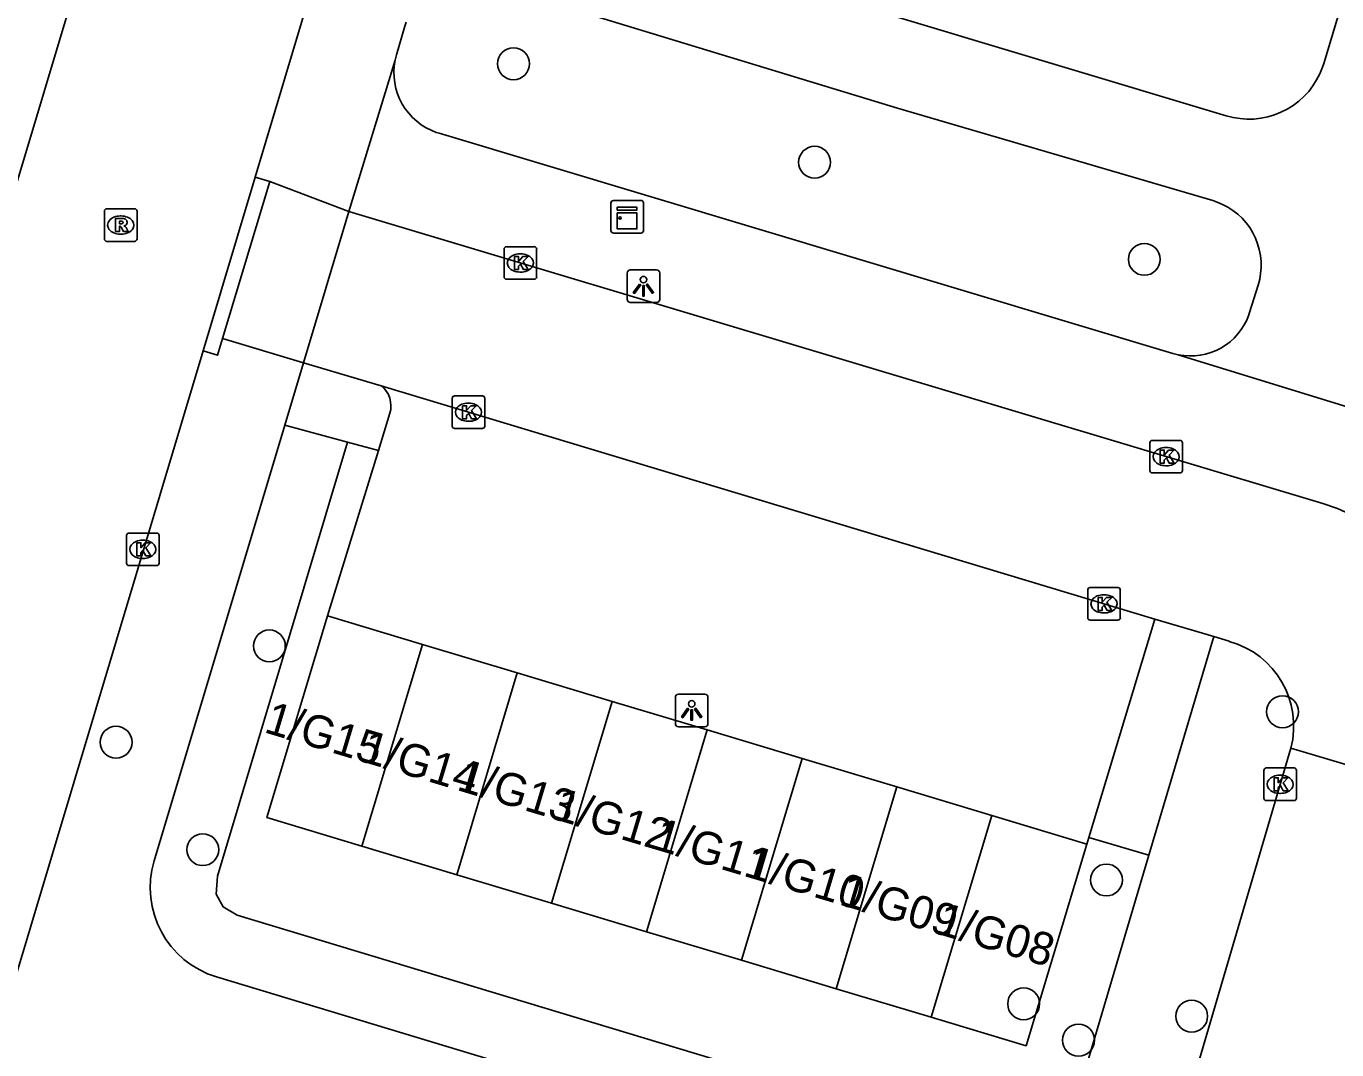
# Model space of a CAD drawing. Extents: x 162186 to 163152, y 385513 to 386513.
# Drawn here: x 162692.04 to 162732.25, y 386107.85 to 386139.27 of the extents above; entities that cross this region are included whole.
import ezdxf

# ---------------------------------------------------------------- set-up
doc = ezdxf.new("R2010")
doc.units = 0
for name, color, linetype in [('IMGEO_Boom', 7, 'Continuous'), ('IMGEO_Groenvoorziening', 7, 'Continuous'), ('IMGEO_Kast', 7, 'Continuous'), ('IMGEO_Kolk', 7, 'Continuous'), ('IMGEO_Lichtpunt', 7, 'Continuous'), ('IMGEO_Pand', 7, 'Continuous'), ('IMGEO_Pand_nummerreeks', 7, 'Continuous'), ('IMGEO_Parkeervlak_open', 7, 'Continuous'), ('IMGEO_Rijbaan_lokaal_open', 7, 'Continuous'), ('IMGEO_Rioolput', 7, 'Continuous'), ('IMGEO_Voetpad_open', 7, 'Continuous')]:
    doc.layers.add(name, color=color, linetype=linetype)

msp = doc.modelspace()

# ---------------------------------------------------------------- linework, layer by layer
at = {"layer": 'IMGEO_Boom'}
for centre in [(162706.994, 386138.115), (162716.233, 386135.092), (162726.349, 386132.111), (162699.505, 386120.248), (162730.589, 386118.228), (162694.801, 386117.293), (162697.461, 386113.994), (162725.186, 386113.064), (162722.647, 386109.264), (162727.803, 386108.885), (162724.33, 386108.149)]:
    msp.add_circle(centre, 0.489, dxfattribs=at)
at = {"layer": 'IMGEO_Groenvoorziening'}
for points in [[(162701.905, 386126.5), (162699.974, 386127.021)], [(162701.905, 386126.5), (162697.912, 386113.179), (162697.874, 386112.633), (162698.083, 386112.243), (162698.513, 386111.989), (162723.511, 386104.431)], [(162702.848, 386126.245), (162701.905, 386126.5)], [(162726.491, 386113.829), (162724.643, 386114.37)]]:
    msp.add_lwpolyline(points, dxfattribs=at)
at = {"layer": 'IMGEO_Kast'}
for p, q in [((162710.06, 386133.92), (162710.901, 386133.92)), ((162710.901, 386133.92), (162710.06, 386133.92)), ((162709.985, 386132.995), (162709.985, 386133.836)), ((162709.985, 386133.836), (162709.985, 386132.995)), ((162710.985, 386133.845), (162710.985, 386133.004)), ((162710.985, 386133.004), (162710.985, 386133.845)), ((162710.91, 386132.92), (162710.069, 386132.92)), ((162710.069, 386132.92), (162710.91, 386132.92))]:
    msp.add_line(p, q, dxfattribs=at)
for points in [[(162710.18, 386133.71), (162710.78, 386133.71), (162710.78, 386133.625), (162710.18, 386133.625), (162710.18, 386133.71)], [(162710.18, 386133.535), (162710.78, 386133.535), (162710.78, 386133.046), (162710.18, 386133.046), (162710.18, 386133.535)]]:
    msp.add_lwpolyline(points, dxfattribs=at)
msp.add_circle((162710.264, 386133.384), 0.0377, dxfattribs=at)
for centre, start, end in [((162710.063, 386133.842), 92.4484, 184.2845), ((162710.063, 386133.842), 92.4484, 184.2845), ((162710.907, 386133.842), 2.4484, 94.2845), ((162710.907, 386133.842), 2.4484, 94.2845), ((162710.063, 386132.998), 182.4484, 274.2845), ((162710.063, 386132.998), 182.4484, 274.2845), ((162710.907, 386132.998), 272.4484, 4.2845), ((162710.907, 386132.998), 272.4484, 4.2845)]:
    msp.add_arc(centre, 0.0779, start, end, dxfattribs=at)
at = {"layer": 'IMGEO_Kolk'}
for p, q in [((162706.704, 386131.575), (162706.704, 386132.427)), ((162706.779, 386132.501), (162707.631, 386132.501)), ((162707.705, 386132.427), (162707.705, 386131.575)), ((162707.192, 386132.281), (162707.217, 386132.281)), ((162707.631, 386131.501), (162706.779, 386131.501)), ((162707.215, 386131.721), (162707.19, 386131.721)), ((162705.188, 386127.921), (162706.04, 386127.921)), ((162705.113, 386126.995), (162705.113, 386127.847)), ((162705.601, 386127.701), (162705.626, 386127.701)), ((162706.114, 386127.847), (162706.114, 386126.995)), ((162705.624, 386127.141), (162705.599, 386127.141)), ((162706.04, 386126.921), (162705.188, 386126.921)), ((162726.518, 386125.631), (162726.518, 386126.483)), ((162726.593, 386126.557), (162727.445, 386126.557)), ((162727.006, 386126.337), (162727.031, 386126.337)), ((162727.519, 386126.483), (162727.519, 386125.631)), ((162727.445, 386125.557), (162726.593, 386125.557)), ((162727.029, 386125.777), (162727.004, 386125.777)), ((162695.119, 386122.787), (162695.119, 386123.639)), ((162695.194, 386123.713), (162696.046, 386123.713)), ((162695.607, 386123.493), (162695.632, 386123.493)), ((162696.12, 386123.639), (162696.12, 386122.787)), ((162696.046, 386122.713), (162695.194, 386122.713)), ((162695.63, 386122.933), (162695.605, 386122.933)), ((162724.612, 386121.113), (162724.612, 386121.965)), ((162724.687, 386122.039), (162725.539, 386122.039)), ((162725.613, 386121.965), (162725.613, 386121.113)), ((162725.1, 386121.819), (162725.125, 386121.819)), ((162725.539, 386121.039), (162724.687, 386121.039)), ((162725.123, 386121.259), (162725.098, 386121.259)), ((162730.017, 386115.576), (162730.017, 386116.428)), ((162730.092, 386116.502), (162730.944, 386116.502)), ((162730.505, 386116.282), (162730.53, 386116.282)), ((162731.018, 386116.428), (162731.018, 386115.576)), ((162730.944, 386115.502), (162730.092, 386115.502)), ((162730.528, 386115.722), (162730.503, 386115.722))]:
    msp.add_line(p, q, dxfattribs=at)
for points in [[(162706.704, 386131.575), (162706.704, 386132.427)], [(162706.779, 386132.501), (162707.631, 386132.501)], [(162707.705, 386132.427), (162707.705, 386131.575)], [(162707.025, 386132.201), (162707.148, 386132.201), (162707.148, 386132.05), (162707.278, 386132.201), (162707.442, 386132.201), (162707.296, 386132.05), (162707.449, 386131.801), (162707.297, 386131.801), (162707.212, 386131.965), (162707.148, 386131.898), (162707.148, 386131.801), (162707.025, 386131.801), (162707.025, 386132.201)], [(162707.631, 386131.501), (162706.779, 386131.501)], [(162705.188, 386127.921), (162706.04, 386127.921)], [(162705.113, 386126.995), (162705.113, 386127.847)], [(162705.434, 386127.621), (162705.557, 386127.621), (162705.557, 386127.47), (162705.687, 386127.621), (162705.851, 386127.621), (162705.705, 386127.47), (162705.858, 386127.221), (162705.706, 386127.221), (162705.621, 386127.385), (162705.557, 386127.318), (162705.557, 386127.221), (162705.434, 386127.221), (162705.434, 386127.621)], [(162706.114, 386127.847), (162706.114, 386126.995)], [(162706.04, 386126.921), (162705.188, 386126.921)], [(162726.518, 386125.631), (162726.518, 386126.483)], [(162726.593, 386126.557), (162727.445, 386126.557)], [(162727.519, 386126.483), (162727.519, 386125.631)], [(162726.839, 386126.257), (162726.962, 386126.257), (162726.962, 386126.106), (162727.092, 386126.257), (162727.256, 386126.257), (162727.11, 386126.106), (162727.263, 386125.857), (162727.111, 386125.857), (162727.026, 386126.021), (162726.962, 386125.954), (162726.962, 386125.857), (162726.839, 386125.857), (162726.839, 386126.257)], [(162727.445, 386125.557), (162726.593, 386125.557)], [(162695.119, 386122.787), (162695.119, 386123.639)], [(162695.194, 386123.713), (162696.046, 386123.713)], [(162696.12, 386123.639), (162696.12, 386122.787)], [(162695.44, 386123.413), (162695.563, 386123.413), (162695.563, 386123.262), (162695.693, 386123.413), (162695.857, 386123.413), (162695.711, 386123.262), (162695.864, 386123.013), (162695.712, 386123.013), (162695.627, 386123.177), (162695.563, 386123.11), (162695.563, 386123.013), (162695.44, 386123.013), (162695.44, 386123.413)], [(162696.046, 386122.713), (162695.194, 386122.713)], [(162724.612, 386121.113), (162724.612, 386121.965)], [(162724.687, 386122.039), (162725.539, 386122.039)], [(162725.613, 386121.965), (162725.613, 386121.113)], [(162724.933, 386121.739), (162725.056, 386121.739), (162725.056, 386121.588), (162725.186, 386121.739), (162725.35, 386121.739), (162725.204, 386121.588), (162725.357, 386121.339), (162725.205, 386121.339), (162725.12, 386121.503), (162725.056, 386121.436), (162725.056, 386121.339), (162724.933, 386121.339), (162724.933, 386121.739)], [(162725.539, 386121.039), (162724.687, 386121.039)], [(162730.017, 386115.576), (162730.017, 386116.428)], [(162730.092, 386116.502), (162730.944, 386116.502)], [(162731.018, 386116.428), (162731.018, 386115.576)], [(162730.338, 386116.202), (162730.461, 386116.202), (162730.461, 386116.051), (162730.591, 386116.202), (162730.755, 386116.202), (162730.609, 386116.051), (162730.762, 386115.802), (162730.61, 386115.802), (162730.525, 386115.966), (162730.461, 386115.899), (162730.461, 386115.802), (162730.338, 386115.802), (162730.338, 386116.202)], [(162730.944, 386115.502), (162730.092, 386115.502)]]:
    msp.add_lwpolyline(points, dxfattribs=at)
for centre, start, end in [((162706.781, 386132.425), 91.552, 178.448), ((162706.781, 386132.425), 91.552, 178.448), ((162707.629, 386132.425), 1.552, 88.448), ((162707.629, 386132.425), 1.552, 88.448), ((162706.781, 386131.577), 181.552, 268.448), ((162706.781, 386131.577), 181.552, 268.448), ((162707.629, 386131.577), 271.552, 358.448), ((162707.629, 386131.577), 271.552, 358.448), ((162705.19, 386127.845), 91.552, 178.448), ((162705.19, 386127.845), 91.552, 178.448), ((162706.038, 386127.845), 1.552, 88.448), ((162706.038, 386127.845), 1.552, 88.448), ((162705.19, 386126.997), 181.552, 268.448), ((162705.19, 386126.997), 181.552, 268.448), ((162706.038, 386126.997), 271.552, 358.448), ((162706.038, 386126.997), 271.552, 358.448), ((162726.595, 386126.481), 91.552, 178.448), ((162726.595, 386126.481), 91.552, 178.448), ((162727.443, 386126.481), 1.552, 88.448), ((162727.443, 386126.481), 1.552, 88.448), ((162726.595, 386125.633), 181.552, 268.448), ((162726.595, 386125.633), 181.552, 268.448), ((162727.443, 386125.633), 271.552, 358.448), ((162727.443, 386125.633), 271.552, 358.448), ((162695.196, 386123.637), 91.552, 178.448), ((162695.196, 386123.637), 91.552, 178.448), ((162696.044, 386123.637), 1.552, 88.448), ((162696.044, 386123.637), 1.552, 88.448), ((162695.196, 386122.789), 181.552, 268.448), ((162695.196, 386122.789), 181.552, 268.448), ((162696.044, 386122.789), 271.552, 358.448), ((162696.044, 386122.789), 271.552, 358.448), ((162724.689, 386121.963), 91.552, 178.448), ((162724.689, 386121.963), 91.552, 178.448), ((162725.537, 386121.963), 1.552, 88.448), ((162725.537, 386121.963), 1.552, 88.448), ((162724.689, 386121.115), 181.552, 268.448), ((162724.689, 386121.115), 181.552, 268.448), ((162725.537, 386121.115), 271.552, 358.448), ((162725.537, 386121.115), 271.552, 358.448), ((162730.094, 386116.426), 91.552, 178.448), ((162730.094, 386116.426), 91.552, 178.448), ((162730.942, 386116.426), 1.552, 88.448), ((162730.942, 386116.426), 1.552, 88.448), ((162730.094, 386115.578), 181.552, 268.448), ((162730.094, 386115.578), 181.552, 268.448), ((162730.942, 386115.578), 271.552, 358.448), ((162730.942, 386115.578), 271.552, 358.448)]:
    msp.add_arc(centre, 0.0765, start, end, dxfattribs=at)
for centre, major_axis, ratio, start_param, end_param in [((162707.191, 386132.001), (-0.387, 0.002), 0.722429, 4.712389, 7.853982), ((162707.216, 386132.001), (-0.39, 0.002), 0.717154, 1.570796, 4.712389), ((162705.6, 386127.421), (-0.387, 0.002), 0.722429, 4.712389, 7.853982), ((162705.625, 386127.421), (-0.39, 0.002), 0.717154, 1.570796, 4.712389), ((162727.005, 386126.057), (-0.387, 0.002), 0.722429, 4.712389, 7.853982), ((162727.03, 386126.057), (-0.39, 0.002), 0.717154, 1.570796, 4.712389), ((162695.606, 386123.213), (-0.387, 0.002), 0.722429, 4.712389, 7.853982), ((162695.631, 386123.213), (-0.39, 0.002), 0.717154, 1.570796, 4.712389), ((162725.099, 386121.539), (-0.387, 0.002), 0.722429, 4.712389, 7.853982), ((162725.124, 386121.539), (-0.39, 0.002), 0.717154, 1.570796, 4.712389), ((162730.504, 386116.002), (-0.387, 0.002), 0.722429, 4.712389, 7.853982), ((162730.529, 386116.002), (-0.39, 0.002), 0.717154, 1.570796, 4.712389)]:
    msp.add_ellipse(centre, major_axis=major_axis, ratio=ratio, start_param=start_param, end_param=end_param, dxfattribs=at)
at = {"layer": 'IMGEO_Lichtpunt'}
for p, q in [((162710.484, 386131.691), (162710.484, 386130.884)), ((162710.484, 386131.691), (162710.484, 386130.884)), ((162711.386, 386131.786), (162710.578, 386131.786)), ((162711.386, 386131.786), (162710.578, 386131.786)), ((162711.48, 386130.884), (162711.48, 386131.691)), ((162711.48, 386130.884), (162711.48, 386131.691)), ((162710.578, 386130.79), (162711.386, 386130.79)), ((162710.578, 386130.79), (162711.386, 386130.79)), ((162711.963, 386118.671), (162711.963, 386117.864)), ((162711.963, 386118.671), (162711.963, 386117.864)), ((162712.865, 386118.766), (162712.057, 386118.766)), ((162712.865, 386118.766), (162712.057, 386118.766)), ((162712.959, 386117.864), (162712.959, 386118.671)), ((162712.959, 386117.864), (162712.959, 386118.671)), ((162712.057, 386117.77), (162712.865, 386117.77)), ((162712.057, 386117.77), (162712.865, 386117.77))]:
    msp.add_line(p, q, dxfattribs=at)
for points in [[(162710.858, 386131.355), (162710.897, 386131.327), (162710.709, 386131.065), (162710.671, 386131.092), (162710.858, 386131.355)], [(162710.96, 386131.307), (162711.007, 386131.307), (162711.007, 386130.985), (162710.96, 386130.985), (162710.96, 386131.307)], [(162711.07, 386131.327), (162711.108, 386131.354), (162711.295, 386131.092), (162711.256, 386131.064), (162711.07, 386131.327)], [(162712.337, 386118.335), (162712.376, 386118.307), (162712.188, 386118.045), (162712.15, 386118.072), (162712.337, 386118.335)], [(162712.439, 386118.287), (162712.486, 386118.287), (162712.486, 386117.965), (162712.439, 386117.965), (162712.439, 386118.287)], [(162712.549, 386118.307), (162712.587, 386118.334), (162712.774, 386118.072), (162712.735, 386118.044), (162712.549, 386118.307)]]:
    msp.add_lwpolyline(points, dxfattribs=at)
for centre in [(162710.983, 386131.489), (162712.462, 386118.469)]:
    msp.add_circle(centre, 0.0994, dxfattribs=at)
for centre, start, end in [((162710.578, 386131.691), 90, 180), ((162710.578, 386131.691), 90, 180), ((162711.386, 386131.691), 0, 90), ((162711.386, 386131.691), 0, 90), ((162710.578, 386130.884), 180, 270), ((162710.578, 386130.884), 180, 270), ((162711.386, 386130.884), 270, 0), ((162711.386, 386130.884), 270, 360), ((162712.057, 386118.671), 90, 180), ((162712.057, 386118.671), 90, 180), ((162712.865, 386118.671), 0, 90), ((162712.865, 386118.671), 0, 90), ((162712.057, 386117.864), 180, 270), ((162712.057, 386117.864), 180, 270), ((162712.865, 386117.864), 270, 0), ((162712.865, 386117.864), 270, 360)]:
    msp.add_arc(centre, 0.0946, start, end, dxfattribs=at)
at = {"layer": 'IMGEO_Pand'}
for points in [[(162702.341, 386114.103), (162699.429, 386114.978), (162701.289, 386121.168)], [(162704.201, 386120.293), (162701.289, 386121.168)], [(162702.341, 386114.103), (162704.201, 386120.293)], [(162707.112, 386119.418), (162704.201, 386120.293)], [(162705.252, 386113.228), (162707.112, 386119.418)], [(162710.024, 386118.543), (162707.112, 386119.418)], [(162708.164, 386112.353), (162710.024, 386118.543)], [(162712.936, 386117.668), (162710.024, 386118.543)], [(162712.936, 386117.668), (162711.076, 386111.478)], [(162715.847, 386116.794), (162712.936, 386117.668)], [(162715.847, 386116.794), (162713.987, 386110.604)], [(162718.759, 386115.919), (162715.847, 386116.794)], [(162718.759, 386115.919), (162716.899, 386109.729)], [(162721.67, 386115.044), (162718.759, 386115.919)], [(162719.81, 386108.854), (162721.67, 386115.044)], [(162724.582, 386114.169), (162721.67, 386115.044)], [(162705.252, 386113.228), (162702.341, 386114.103)], [(162724.582, 386114.169), (162722.722, 386107.979), (162719.81, 386108.854)], [(162708.164, 386112.353), (162705.252, 386113.228)], [(162711.076, 386111.478), (162708.164, 386112.353)], [(162713.987, 386110.604), (162711.076, 386111.478)], [(162716.899, 386109.729), (162713.987, 386110.604)], [(162719.81, 386108.854), (162716.899, 386109.729)]]:
    msp.add_lwpolyline(points, dxfattribs=at)
at = {"layer": 'IMGEO_Parkeervlak_open'}
for points in [[(162703.2, 386127.39), (162702.848, 386126.245)], [(162701.289, 386121.168), (162702.848, 386126.245)], [(162724.643, 386114.37), (162726.669, 386121.071)], [(162724.643, 386114.37), (162724.582, 386114.169)]]:
    msp.add_lwpolyline(points, dxfattribs=at)
msp.add_arc((162702.458, 386127.618), 0.776, 342.9398, 52.1635, dxfattribs=at)
at = {"layer": 'IMGEO_Rijbaan_lokaal_open'}
for points in [[(162733.627, 386250), (162699.069, 386134.636)], [(162684.842, 386111.426), (162710.296, 386196.346)], [(162699.069, 386134.636), (162697.472, 386129.304)], [(162700.548, 386128.938), (162701.942, 386133.579)], [(162701.942, 386133.579), (162731.827, 386124.614), (162732.274, 386124.461), (162732.77, 386124.243), (162733.245, 386123.981), (162733.695, 386123.678), (162734.116, 386123.336), (162734.504, 386122.958), (162734.857, 386122.547), (162735.172, 386122.105), (162735.447, 386121.638), (162735.678, 386121.148), (162735.865, 386120.639), (162736.005, 386120.115), (162736.099, 386119.581), (162736.144, 386119.041), (162736.14, 386118.499), (162736.089, 386117.959), (162735.989, 386117.426)], [(162697.472, 386129.304), (162691.517, 386109.426)], [(162700.548, 386128.938), (162702.934, 386128.231)], [(162702.934, 386128.231), (162726.669, 386121.071)], [(162726.669, 386121.071), (162728.483, 386120.54)], [(162728.951, 386120.389), (162728.483, 386120.54)], [(162717.243, 386071.595), (162725.891, 386100.255), (162730.846, 386117.114)], [(162735.486, 386115.734), (162730.846, 386117.114)]]:
    msp.add_lwpolyline(points, dxfattribs=at)
msp.add_arc((162728.238, 386117.79), 2.695, 345.4613, 74.6483, dxfattribs=at)
at = {"layer": 'IMGEO_Rioolput'}
for p, q in [((162694.442, 386132.738), (162694.442, 386133.59)), ((162694.517, 386133.664), (162695.369, 386133.664)), ((162695.443, 386133.59), (162695.443, 386132.738)), ((162694.93, 386133.444), (162694.955, 386133.444)), ((162694.953, 386132.884), (162694.928, 386132.884)), ((162695.369, 386132.664), (162694.517, 386132.664))]:
    msp.add_line(p, q, dxfattribs=at)
for points in [[(162694.442, 386132.738), (162694.442, 386133.59)], [(162694.517, 386133.664), (162695.369, 386133.664)], [(162695.443, 386133.59), (162695.443, 386132.738)], [(162695.031, 386133.362), (162694.779, 386133.364), (162694.779, 386132.964)], [(162694.779, 386132.964), (162694.903, 386132.964), (162694.903, 386133.126), (162694.914, 386133.126)], [(162694.957, 386133.283), (162694.903, 386133.283), (162694.903, 386133.202)], [(162694.903, 386133.202), (162694.955, 386133.202)], [(162694.961, 386133.097), (162695.032, 386132.964), (162695.172, 386132.964), (162695.107, 386133.09)], [(162695.369, 386132.664), (162694.517, 386132.664)]]:
    msp.add_lwpolyline(points, dxfattribs=at)
for centre, radius, start, end in [((162694.519, 386133.588), 0.0765, 91.552, 178.448), ((162694.519, 386133.588), 0.0765, 91.552, 178.448), ((162695.367, 386133.588), 0.0765, 1.552, 88.448), ((162695.367, 386133.588), 0.0765, 1.552, 88.448), ((162694.913, 386133.073), 0.0533, 26.0293, 88.6989), ((162694.939, 386133.391), 0.19, 274.7715, 282.9687), ((162694.963, 386133.187), 0.0964, 77.0061, 93.1865), ((162694.977, 386133.244), 0.0378, 276.6634, 79.6772), ((162695.03, 386133.252), 0.109, 350.3612, 89.416), ((162695.028, 386133.252), 0.112, 277.5842, 350.9817), ((162695.012, 386133.037), 0.108, 29.5134, 73.7905), ((162694.519, 386132.74), 0.0765, 181.552, 268.448), ((162694.519, 386132.74), 0.0765, 181.552, 268.448), ((162695.367, 386132.74), 0.0765, 271.552, 358.448), ((162695.367, 386132.74), 0.0765, 271.552, 358.448)]:
    msp.add_arc(centre, radius, start, end, dxfattribs=at)
for centre, major_axis, ratio, start_param, end_param in [((162694.929, 386133.164), (-0.387, 0.002), 0.722429, 4.712389, 7.853982), ((162694.954, 386133.164), (-0.39, 0.002), 0.717154, 1.570796, 4.712389)]:
    msp.add_ellipse(centre, major_axis=major_axis, ratio=ratio, start_param=start_param, end_param=end_param, dxfattribs=at)
at = {"layer": 'IMGEO_Voetpad_open'}
for points in [[(162747.552, 386190.45), (162731.855, 386138.123), (162731.817, 386138.007), (162731.736, 386137.809), (162731.637, 386137.618), (162731.522, 386137.437), (162731.392, 386137.267), (162731.246, 386137.109), (162731.087, 386136.965), (162730.916, 386136.836), (162730.734, 386136.722), (162730.542, 386136.626), (162730.343, 386136.546), (162730.137, 386136.485), (162729.927, 386136.443), (162729.713, 386136.419), (162729.499, 386136.415), (162729.285, 386136.43), (162729.073, 386136.463), (162728.865, 386136.516), (162707.258, 386143.015)], [(162706.139, 386140.61), (162718.776, 386136.755), (162728.452, 386133.914), (162728.582, 386133.871), (162728.752, 386133.8), (162728.915, 386133.714), (162729.07, 386133.614), (162729.215, 386133.5), (162729.35, 386133.374), (162729.472, 386133.236), (162729.582, 386133.088), (162729.678, 386132.93), (162729.76, 386132.765), (162729.827, 386132.593), (162729.878, 386132.416), (162729.913, 386132.234), (162729.932, 386132.051), (162729.934, 386131.866), (162729.919, 386131.682), (162729.889, 386131.5), (162729.842, 386131.322), (162729.581, 386130.479), (162729.557, 386130.406), (162729.493, 386130.249), (162729.415, 386130.098), (162729.324, 386129.955), (162729.221, 386129.821), (162729.106, 386129.696), (162728.98, 386129.582), (162728.845, 386129.48), (162728.701, 386129.39), (162728.55, 386129.314), (162728.393, 386129.251), (162728.23, 386129.202), (162728.064, 386129.169), (162727.895, 386129.15), (162727.726, 386129.146), (162727.557, 386129.158), (162727.389, 386129.185)], [(162703.362, 386138.221), (162703.404, 386138.39), (162703.662, 386139.272), (162703.7, 386139.388)], [(162701.942, 386133.579), (162703.362, 386138.221)], [(162727.389, 386129.185), (162727.225, 386129.226), (162704.714, 386135.98), (162704.627, 386136.008), (162704.465, 386136.073), (162704.311, 386136.152), (162704.163, 386136.244), (162704.025, 386136.349), (162703.897, 386136.466), (162703.779, 386136.594), (162703.674, 386136.732), (162703.581, 386136.878), (162703.501, 386137.033), (162703.436, 386137.194), (162703.386, 386137.36), (162703.35, 386137.53), (162703.33, 386137.703), (162703.325, 386137.876), (162703.336, 386138.05), (162703.362, 386138.221)], [(162698.069, 386129.683), (162699.516, 386134.501)], [(162699.069, 386134.636), (162699.516, 386134.501)], [(162699.516, 386134.501), (162701.942, 386133.579)], [(162697.472, 386129.304), (162697.915, 386129.17), (162698.069, 386129.683)], [(162700.548, 386128.938), (162698.069, 386129.683)], [(162733.94, 386127.181), (162733.805, 386127.21), (162727.389, 386129.185)], [(162699.974, 386127.021), (162700.548, 386128.938)], [(162695.969, 386113.654), (162699.974, 386127.021)], [(162728.483, 386120.54), (162726.491, 386113.829)], [(162726.491, 386113.829), (162723.98, 386105.37)], [(162720.212, 386103.338), (162697.883, 386110.09)]]:
    msp.add_lwpolyline(points, dxfattribs=at)
msp.add_arc((162698.712, 386112.831), 2.863, 163.2947, 253.1801, dxfattribs=at)

# ---------------------------------------------------------------- texts
at = {"layer": 'IMGEO_Pand_nummerreeks'}
for s, p in [('1/G15', (162699.307, 386117.607)), ('1/G14', (162702.263, 386116.722)), ('1/G13', (162705.219, 386115.836)), ('1/G12', (162708.168, 386114.953)), ('1/G11', (162711.236, 386114.034)), ('1/G10', (162714.089, 386113.179)), ('1/G09', (162716.951, 386112.322)), ('1/G08', (162719.913, 386111.435))]:
    msp.add_text(s, height=1, rotation=343.3239, dxfattribs=at).set_placement(p)

doc.saveas('drawing.dxf')
